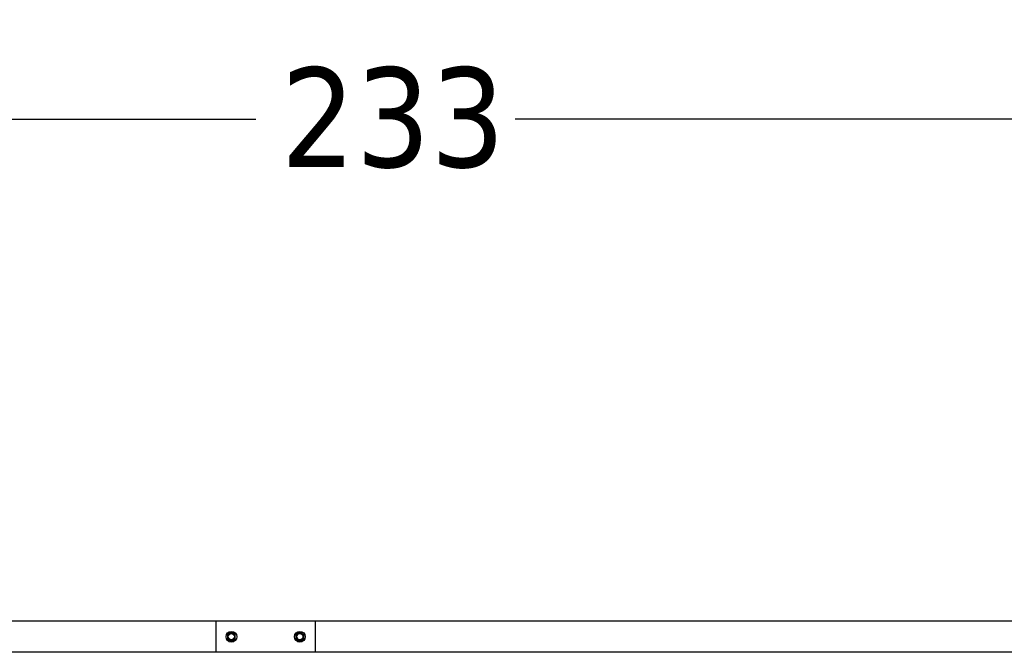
# Model space of a CAD drawing. Header units: inches. Extents: x 24 to 1128, y -58 to 748.
# Tile 638 of 656: x 596 to 636, y 694 to 720. Entities that reach past the tile are written whole.
import ezdxf

# ---------------------------------------------------------------- set-up
doc = ezdxf.new("R2010")
doc.units = ezdxf.units.IN
doc.header["$LTSCALE"] = 32
doc.header["$MEASUREMENT"] = 0
doc.layers.add('Dimension (ANSI)', color=7, linetype='Continuous', lineweight=25)
doc.layers.add('Visible (ANSI)', color=7, linetype='Continuous', lineweight=30)
doc.styles.add('Note Text (ANSI)', font='tahoma.ttf')
doc.dimstyles.new('SB Fraction-16 (ANSI)', dxfattribs={"dimscale": 32, "dimtxt": 0.125, "dimasz": 0.098425, "dimexe": 0.125, "dimexo": 0.0625, "dimgap": 0.031496, "dimtad": 0, "dimtih": 1, "dimtoh": 1, "dimdec": 4, "dimrnd": 1e-08, "dimzin": 0, "dimdsep": 46, "dimlunit": 5, "dimtxsty": 'Note Text (ANSI)', "dimcen": 0.09, "dimdle": 0.393701, "dimclrd": 256, "dimclre": 256, "dimclrt": 256, "dimadec": 0, "dimazin": 3, "dimtfac": 0.96, "dimtofl": 0, "dimtmove": 0, "dimatfit": 3, "dimfxl": 1, "dimfrac": 2, "dimtolj": 1, "dimtzin": 12, "dimlwd": -1, "dimlwe": -1, "dimarcsym": 0})

# ---------------------------------------------------------------- blocks, each defined once
blk = doc.blocks.new('*D18')
at = {"layer": 'Defpoints', "color": 0, "transparency": 16777216}
for p in [(727.281, 715.597), (494.281, 695.44), (727.281, 695.44)]:
    blk.add_point(p, dxfattribs=at)
at = {"layer": 'Dimension (ANSI)', "transparency": 16777216}
for p, q in [((494.281, 697.44), (494.281, 719.597)), ((727.281, 697.44), (727.281, 719.597)), ((497.43, 715.597), (605.57, 715.597)), ((724.131, 715.597), (615.991, 715.597))]:
    blk.add_line(p, q, dxfattribs=at)
for points in [[(497.43, 716.122), (497.43, 715.072), (494.281, 715.597)], [(724.131, 716.122), (724.131, 715.072), (727.281, 715.597)]]:
    blk.add_solid(points, dxfattribs=at)
at = {"layer": 'Dimension (ANSI)', "transparency": 16777216, "insert": (606.578, 717.681), "char_height": 4, "attachment_point": 1, "style": 'Note Text (ANSI)'}
blk.add_mtext('\\A1;233', dxfattribs=at)

msp = doc.modelspace()

# ---------------------------------------------------------------- linework, layer by layer
at = {"layer": 'Visible (ANSI)'}
for p, q in [((603.96813, 695.43978), (574.46813, 695.43978)), ((603.96813, 695.43978), (603.96813, 694.18978)), ((607.96813, 695.43978), (603.96813, 695.43978)), ((607.96813, 694.18978), (607.96813, 695.43978)), ((637.46813, 695.43978), (607.96813, 695.43978)), ((604.51513, 694.94988), (604.43713, 694.90485)), ((604.43713, 694.90485), (604.43713, 694.81478)), ((604.43713, 694.81478), (604.43713, 694.72471)), ((604.43713, 694.72471), (604.51513, 694.67968)), ((604.59313, 694.99491), (604.51513, 694.94988)), ((604.51513, 694.67968), (604.59313, 694.63465)), ((604.67113, 694.94988), (604.59313, 694.99491)), ((604.59313, 694.63465), (604.67113, 694.67968)), ((604.74913, 694.90485), (604.67113, 694.94988)), ((604.67113, 694.67968), (604.74913, 694.72471)), ((604.74913, 694.81478), (604.74913, 694.90485)), ((604.74913, 694.72471), (604.74913, 694.81478)), ((607.26513, 694.94988), (607.18713, 694.90485)), ((607.18713, 694.90485), (607.18713, 694.81478)), ((607.18713, 694.81478), (607.18713, 694.72471)), ((607.18713, 694.72471), (607.26513, 694.67968)), ((607.34313, 694.99491), (607.26513, 694.94988)), ((607.26513, 694.67968), (607.34313, 694.63465)), ((607.42113, 694.94988), (607.34313, 694.99491)), ((607.34313, 694.63465), (607.42113, 694.67968)), ((607.49913, 694.90485), (607.42113, 694.94988)), ((607.42113, 694.67968), (607.49913, 694.72471)), ((607.49913, 694.81478), (607.49913, 694.90485)), ((607.49913, 694.72471), (607.49913, 694.81478)), ((640.21813, 694.18978), (571.71813, 694.18978))]:
    msp.add_line(p, q, dxfattribs=at)
for centre, radius in [((604.59313, 694.81478), 0.216), ((607.34313, 694.81478), 0.216), ((604.59313, 694.81478), 0.1248), ((607.34313, 694.81478), 0.1248)]:
    msp.add_circle(centre, radius, dxfattribs=at)
for centre, start, end in [((604.59313, 694.81478), 120, 180), ((604.59313, 694.81478), 180, 240), ((604.59313, 694.81478), 60, 120), ((604.59313, 694.81478), 240, 300), ((604.59313, 694.81478), 0, 60), ((604.59313, 694.81478), 300, 0), ((607.34313, 694.81478), 120, 180), ((607.34313, 694.81478), 180, 240), ((607.34313, 694.81478), 60, 120), ((607.34313, 694.81478), 240, 300), ((607.34313, 694.81478), 0, 60), ((607.34313, 694.81478), 300, 0)]:
    msp.add_arc(centre, 0.156, start, end, dxfattribs=at)

# ---------------------------------------------------------------- dimensions: what is measured, and where the dimension line sits
at = {"layer": 'Dimension (ANSI)'}
dim = msp.add_linear_dim(base=(727.28063, 715.59726), p1=(494.28063, 695.43978), p2=(727.28063, 695.43978), dimstyle='SB Fraction-16 (ANSI)', override={"dimgap": 0.031496, "dimtih": 0, "dimtoh": 0, "dimdec": 4, "dimtol": 0, "dimlim": 0, "dimtp": 0, "dimtm": 0, "dimtdec": 2, "dimatfit": 1}, dxfattribs=at)
dim.commit()
dim.dimension.update_dxf_attribs({"geometry": '*D18', "text_midpoint": (610.78063, 715.59726), "dimtype": 160})

doc.saveas('drawing.dxf')
